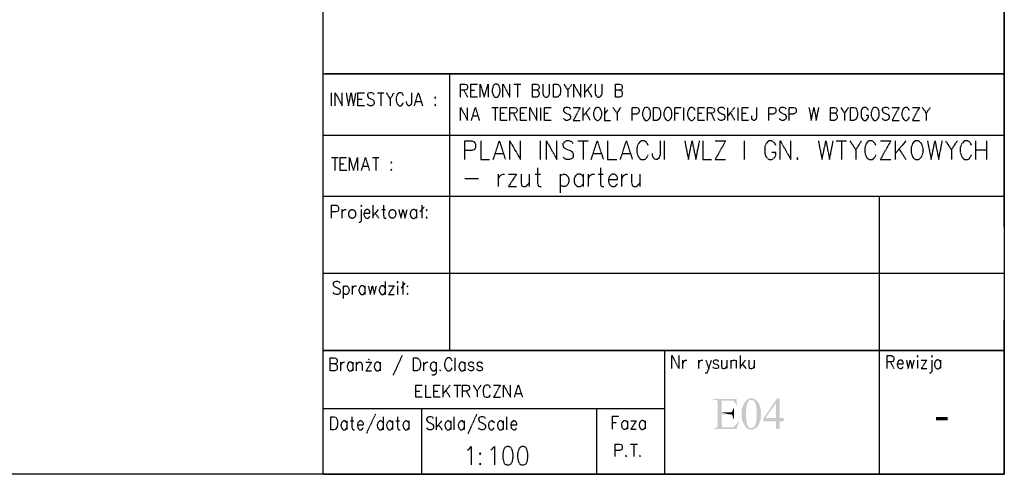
# Model space of a CAD drawing. Header units: millimetres. Extents: x -523 to 1404227, y -783705 to 1038705.
# Tile 306 of 508: x 505770 to 521776, y 209251 to 216646. Entities that reach past the tile are written whole.
import ezdxf

# ---------------------------------------------------------------- set-up
doc = ezdxf.new("R2010")
doc.units = ezdxf.units.MM
doc.linetypes.add('ACAD_ISO08W100', pattern=[36, 24, -3, 6, -3])
doc.layers.add('!!ELEKTRYKA', color=7, linetype='Continuous')

msp = doc.modelspace()

# ---------------------------------------------------------------- hatches: boundary and pattern name
at = {"layer": '!!ELEKTRYKA', "linetype": 'ACAD_ISO08W100'}
for points in [[(517423.54, 210474.86), (517046.76, 210474.86), (517046.76, 210462.16), (517084.86, 210462.16), (517097.56, 210457.92), (517317.7, 210449.46), (517330.4, 210449.46), (517347.34, 210449.46), (517360.04, 210449.46), (517368.5, 210445.22), (517376.97, 210440.99), (517385.44, 210432.52), (517398.14, 210424.06), (517402.37, 210415.59), (517406.61, 210402.89), (517410.84, 210390.19), (517415.07, 210369.02), (517427.77, 210369.02)], [(517664.85, 210487.56), (517664.85, 210487.56), (517652.15, 210487.56), (517635.21, 210483.32), (517622.51, 210479.09), (517609.81, 210470.62), (517597.11, 210462.16), (517664.85, 210462.16), (517673.31, 210462.16), (517686.01, 210457.92), (517698.71, 210449.46), (517707.18, 210445.22), (517715.65, 210436.76), (517719.88, 210424.06), (517728.35, 210407.12), (517732.58, 210394.42), (517736.81, 210385.96), (517736.81, 210373.26), (517741.05, 210360.56), (517745.28, 210347.85), (517745.28, 210330.92), (517749.51, 210318.22), (517749.51, 210301.29), (517749.51, 210284.35), (517749.51, 210271.65), (517749.51, 210254.72), (517749.51, 210250.49), (517749.51, 210233.55), (517749.51, 210216.62), (517749.51, 210199.68), (517749.51, 210182.75), (517749.51, 210165.82), (517745.28, 210153.12), (517745.28, 210140.42), (517745.28, 210123.48), (517741.05, 210110.78), (517741.05, 210098.08), (517736.81, 210089.61), (517732.58, 210076.91), (517732.58, 210068.45), (517724.11, 210051.51), (517719.88, 210038.81), (517711.41, 210026.11), (517702.95, 210017.65), (517698.71, 210017.65), (517686.01, 210009.18), (517673.31, 210004.95), (517660.61, 210000.71), (517719.88, 209996.48), (517732.58, 210004.95), (517741.05, 210009.18), (517749.51, 210017.65), (517757.98, 210026.11), (517766.45, 210038.81), (517774.92, 210051.51), (517783.38, 210064.21), (517791.85, 210076.91), (517796.08, 210093.85), (517796.08, 210093.85), (517800.32, 210106.55), (517804.55, 210119.25), (517808.78, 210131.95), (517813.02, 210144.65), (517817.25, 210157.35), (517817.25, 210174.28), (517817.25, 210186.98), (517821.48, 210203.92), (517821.48, 210220.85), (517821.48, 210237.79), (517821.48, 210242.02), (517821.48, 210258.95), (517821.48, 210271.65), (517817.25, 210288.59), (517817.25, 210305.52), (517813.02, 210318.22), (517808.78, 210335.15), (517808.78, 210347.85), (517804.55, 210360.56), (517796.08, 210373.26), (517791.85, 210385.96), (517787.62, 210398.66), (517779.15, 210407.12), (517774.92, 210419.82), (517766.45, 210428.29), (517762.21, 210436.76), (517749.51, 210449.46), (517736.81, 210457.92), (517728.35, 210466.39), (517715.65, 210474.86), (517702.95, 210479.09), (517690.25, 210483.32), (517677.55, 210487.56)], [(518126.29, 210487.56), (518083.96, 210487.56), (517859.58, 210161.58), (517859.58, 210115.02), (518067.02, 210115.02), (518067.02, 209988.01), (518126.29, 209988.01), (518126.29, 210115.02), (518189.79, 210115.02), (518189.79, 210170.05), (518126.29, 210170.05), (517893.45, 210170.05), (518067.02, 210411.36)], [(518126.29, 210487.56), (518067.02, 210411.36), (518067.02, 210170.05), (517893.45, 210170.05), (518126.29, 210170.05)], [(517097.56, 210457.92), (517106.03, 210449.46), (517106.03, 210449.46), (517110.26, 210440.99), (517114.5, 210428.29), (517114.5, 210411.36), (517114.5, 210390.19), (517114.5, 210072.68), (517114.5, 210068.45), (517114.5, 210051.51), (517114.5, 210034.58), (517110.26, 210026.11), (517106.03, 210017.65), (517093.33, 210009.18), (517224.57, 210013.41), (517207.63, 210017.65), (517199.17, 210017.65), (517194.93, 210017.65), (517186.47, 210030.35), (517186.47, 210034.58), (517186.47, 210047.28), (517182.23, 210068.45), (517182.23, 210229.32), (517292.3, 210229.32), (517182.23, 210258.95), (517182.23, 210449.46), (517317.7, 210449.46)], [(517381.21, 210326.69), (517368.5, 210326.69), (517368.5, 210318.22), (517364.27, 210301.29), (517360.04, 210288.59), (517355.8, 210280.12), (517347.34, 210271.65), (517347.34, 210267.42), (517338.87, 210263.19), (517326.17, 210258.95), (517309.24, 210258.95), (517292.3, 210258.95), (517182.23, 210258.95), (517292.3, 210229.32), (517296.54, 210229.32), (517313.47, 210229.32), (517326.17, 210229.32), (517338.87, 210225.09), (517338.87, 210225.09), (517351.57, 210216.62), (517360.04, 210203.92), (517360.04, 210203.92), (517360.04, 210191.22), (517364.27, 210178.52), (517368.5, 210157.35), (517381.21, 210157.35)], [(517597.11, 210462.16), (517588.64, 210457.92), (517580.18, 210449.46), (517567.48, 210436.76), (517559.01, 210428.29), (517550.54, 210415.59), (517546.31, 210402.89), (517537.84, 210390.19), (517529.38, 210373.26), (517529.38, 210373.26), (517525.14, 210360.56), (517520.91, 210347.85), (517516.68, 210335.15), (517512.44, 210322.45), (517512.44, 210305.52), (517508.21, 210292.82), (517508.21, 210275.89), (517508.21, 210263.19), (517503.97, 210246.25), (517503.97, 210229.32), (517503.97, 210229.32), (517503.97, 210212.38), (517508.21, 210195.45), (517508.21, 210182.75), (517508.21, 210165.82), (517512.44, 210153.12), (517516.68, 210140.42), (517516.68, 210123.48), (517520.91, 210110.78), (517529.38, 210098.08), (517533.61, 210085.38), (517537.84, 210072.68), (517546.31, 210059.98), (517550.54, 210051.51), (517559.01, 210038.81), (517571.71, 210026.11), (517580.18, 210013.41), (517588.64, 210004.95), (517601.34, 209996.48), (517614.04, 209992.25), (517622.51, 209983.78), (517635.21, 209983.78), (517647.91, 209979.55), (517660.61, 209979.55), (517669.08, 209979.55), (517681.78, 209979.55), (517694.48, 209983.78), (517707.18, 209992.25), (517719.88, 209996.48), (517660.61, 210000.71), (517656.38, 210000.71), (517647.91, 210004.95), (517635.21, 210009.18), (517626.74, 210017.65), (517614.04, 210026.11), (517609.81, 210038.81), (517601.34, 210055.75), (517597.11, 210059.98), (517592.88, 210072.68), (517592.88, 210085.38), (517588.64, 210098.08), (517584.41, 210110.78), (517584.41, 210123.48), (517580.18, 210140.42), (517580.18, 210153.12), (517575.94, 210170.05), (517575.94, 210186.98), (517575.94, 210203.92), (517575.94, 210220.85), (517575.94, 210229.32), (517575.94, 210246.25), (517575.94, 210258.95), (517575.94, 210271.65), (517580.18, 210288.59), (517580.18, 210301.29), (517580.18, 210318.22), (517584.41, 210330.92), (517584.41, 210347.85), (517584.41, 210347.85), (517588.64, 210364.79), (517592.88, 210381.72), (517597.11, 210394.42), (517601.34, 210411.36), (517605.58, 210419.82), (517614.04, 210432.52), (517622.51, 210440.99), (517626.74, 210449.46), (517639.44, 210457.92), (517652.15, 210462.16), (517664.85, 210462.16)], [(517465.87, 210110.78), (517448.94, 210110.78), (517444.71, 210102.32), (517436.24, 210085.38), (517427.77, 210072.68), (517419.31, 210059.98), (517410.84, 210051.51), (517402.37, 210043.05), (517393.91, 210034.58), (517381.21, 210026.11), (517368.5, 210021.88), (517364.27, 210021.88), (517355.8, 210017.65), (517343.1, 210017.65), (517326.17, 210013.41), (517309.24, 210013.41), (517224.57, 210013.41), (517093.33, 210009.18), (517089.1, 210009.18), (517076.4, 210004.95), (517063.7, 210000.71), (517046.76, 210000.71), (517046.76, 209988.01), (517423.54, 209988.01)]]:
    msp.add_hatch(color=7, dxfattribs=at).paths.add_polyline_path(points)

# ---------------------------------------------------------------- linework, layer by layer
at = {"layer": '!!ELEKTRYKA', "color": 7, "linetype": 'ACAD_ISO08W100', "lineweight": -3}
for points in [[(483475.23, 249850.2), (521775.24, 249850.2), (521775.24, 209251.39), (483475.23, 209251.39)], [(513499.14, 215597.32), (513482.21, 215588.86), (513465.27, 215567.69), (513461.04, 215546.52), (513452.57, 215516.89), (513452.57, 215466.09), (513461.04, 215436.45), (513465.27, 215419.52), (513482.21, 215398.35), (513499.14, 215385.65), (513533.01, 215385.65), (513545.71, 215398.35), (513562.64, 215419.52), (513571.11, 215436.45), (513579.57, 215466.09), (513579.57, 215516.89), (513571.11, 215546.52), (513562.64, 215567.69), (513545.71, 215588.86), (513533.01, 215597.32)], [(514447.43, 215385.65), (514447.43, 215597.32), (514506.7, 215597.32), (514527.87, 215588.86), (514544.8, 215567.69), (514553.27, 215546.52), (514561.73, 215516.89), (514561.73, 215466.09), (514553.27, 215436.45), (514544.8, 215419.52), (514527.87, 215398.35), (514506.7, 215385.65)], [(512525.45, 215389.88), (512516.98, 215377.18), (512525.45, 215368.72), (512533.91, 215377.18)], [(512525.45, 215267.11), (512516.98, 215258.65), (512525.45, 215245.95), (512533.91, 215258.65)], [(515150.18, 215220.55), (515133.25, 215212.08), (515116.31, 215190.91), (515107.85, 215169.74), (515099.38, 215140.11), (515099.38, 215089.31), (515107.85, 215059.68), (515116.31, 215042.74), (515133.25, 215021.57), (515150.18, 215008.87), (515179.82, 215008.87), (515196.75, 215021.57), (515213.68, 215042.74), (515222.15, 215059.68), (515230.62, 215089.31), (515230.62, 215140.11), (515222.15, 215169.74), (515213.68, 215190.91), (515196.75, 215212.08), (515179.82, 215220.55)], [(515946.07, 215220.55), (515929.13, 215212.08), (515912.2, 215190.91), (515903.73, 215169.74), (515895.27, 215140.11), (515895.27, 215089.31), (515903.73, 215059.68), (515912.2, 215042.74), (515929.13, 215021.57), (515946.07, 215008.87), (515975.7, 215008.87), (515992.64, 215021.57), (516009.57, 215042.74), (516018.04, 215059.68), (516026.5, 215089.31), (516026.5, 215140.11), (516018.04, 215169.74), (516009.57, 215190.91), (515992.64, 215212.08), (515975.7, 215220.55)], [(516073.07, 215008.87), (516073.07, 215220.55), (516132.34, 215220.55), (516153.51, 215212.08), (516170.44, 215190.91), (516178.91, 215169.74), (516187.37, 215140.11), (516187.37, 215089.31), (516178.91, 215059.68), (516170.44, 215042.74), (516153.51, 215021.57), (516132.34, 215008.87)], [(516293.21, 215220.55), (516276.28, 215212.08), (516259.34, 215190.91), (516250.88, 215169.74), (516242.41, 215140.11), (516242.41, 215089.31), (516250.88, 215059.68), (516259.34, 215042.74), (516276.28, 215021.57), (516293.21, 215008.87), (516322.84, 215008.87), (516339.78, 215021.57), (516356.71, 215042.74), (516365.18, 215059.68), (516373.65, 215089.31), (516373.65, 215140.11), (516365.18, 215169.74), (516356.71, 215190.91), (516339.78, 215212.08), (516322.84, 215220.55)], [(519277.79, 215008.87), (519277.79, 215220.55), (519332.82, 215220.55), (519358.22, 215212.08), (519370.92, 215190.91), (519379.39, 215169.74), (519387.86, 215140.11), (519387.86, 215089.31), (519379.39, 215059.68), (519370.92, 215042.74), (519358.22, 215021.57), (519332.82, 215008.87)], [(519663.03, 215220.55), (519646.1, 215212.08), (519629.16, 215190.91), (519620.7, 215169.74), (519612.23, 215140.11), (519612.23, 215089.31), (519620.7, 215059.68), (519629.16, 215042.74), (519646.1, 215021.57), (519663.03, 215008.87), (519692.66, 215008.87), (519709.6, 215021.57), (519726.53, 215042.74), (519735, 215059.68), (519743.47, 215089.31), (519743.47, 215140.11), (519735, 215169.74), (519726.53, 215190.91), (519709.6, 215212.08), (519692.66, 215220.55)], [(520331.91, 214674.43), (520306.51, 214657.5), (520285.35, 214632.1), (520272.65, 214602.46), (520259.95, 214560.13), (520259.95, 214488.16), (520272.65, 214445.83), (520285.35, 214416.19), (520306.51, 214386.56), (520331.91, 214373.86), (520378.48, 214373.86), (520403.88, 214386.56), (520429.28, 214416.19), (520441.98, 214445.83), (520454.68, 214488.16), (520454.68, 214560.13), (520441.98, 214602.46), (520429.28, 214632.1), (520403.88, 214657.5), (520378.48, 214674.43)], [(511810, 214331.52), (511801.53, 214323.06), (511810, 214314.59), (511818.46, 214323.06)], [(511810, 214212.99), (511801.53, 214204.52), (511810, 214191.82), (511818.46, 214204.52)], [(511314.68, 213620.31), (511323.15, 213607.6), (511331.62, 213620.31), (511323.15, 213628.77)], [(512385.74, 213556.8), (512377.28, 213548.34), (512385.74, 213539.87), (512394.21, 213548.34)], [(512385.74, 213438.27), (512377.28, 213425.57), (512385.74, 213417.1), (512394.21, 213425.57)], [(511907.37, 212379.91), (511911.6, 212367.21), (511920.07, 212379.91), (511911.6, 212388.37)], [(512072.47, 212316.41), (512068.24, 212307.94), (512072.47, 212299.47), (512080.94, 212307.94)], [(512072.47, 212197.87), (512068.24, 212189.4), (512072.47, 212176.7), (512080.94, 212189.4)], [(511445.92, 211114.11), (511450.15, 211118.34), (511445.92, 211126.81), (511441.69, 211118.34)], [(512169.84, 210932.07), (512169.84, 211143.74), (512229.11, 211143.74), (512250.27, 211135.27), (512267.21, 211114.11), (512275.67, 211092.94), (512284.14, 211063.31), (512284.14, 211012.51), (512275.67, 210982.87), (512267.21, 210965.94), (512250.27, 210944.77), (512229.11, 210932.07)], [(520357.31, 211169.14), (520365.78, 211160.68), (520374.25, 211169.14), (520365.78, 211181.84)], [(520594.39, 211169.14), (520598.62, 211160.68), (520607.09, 211169.14), (520598.62, 211181.84)], [(510827.84, 209975.31), (510827.84, 210186.98), (510882.87, 210186.98), (510908.27, 210178.52), (510920.97, 210157.35), (510929.44, 210136.18), (510937.91, 210106.55), (510937.91, 210055.75), (510929.44, 210026.11), (510920.97, 210009.18), (510908.27, 209988.01), (510882.87, 209975.31)], [(513693.88, 209704.37), (513655.78, 209687.44), (513634.61, 209645.1), (513621.91, 209573.14), (513621.91, 209530.8), (513634.61, 209458.83), (513655.78, 209416.5), (513693.88, 209403.8), (513719.28, 209403.8), (513753.15, 209416.5), (513778.55, 209458.83), (513791.25, 209530.8), (513791.25, 209573.14), (513778.55, 209645.1), (513753.15, 209687.44), (513719.28, 209704.37)], [(513935.18, 209704.37), (513901.32, 209687.44), (513875.92, 209645.1), (513863.22, 209573.14), (513863.22, 209530.8), (513875.92, 209458.83), (513901.32, 209416.5), (513935.18, 209403.8), (513960.58, 209403.8), (513998.69, 209416.5), (514019.85, 209458.83), (514032.55, 209530.8), (514032.55, 209573.14), (514019.85, 209645.1), (513998.69, 209687.44), (513960.58, 209704.37)], [(513257.83, 209602.77), (513245.13, 209590.07), (513257.83, 209573.14), (513266.3, 209590.07)], [(513257.83, 209433.43), (513245.13, 209416.5), (513257.83, 209403.8), (513266.3, 209416.5)]]:
    msp.add_lwpolyline(points, close=True, dxfattribs=at)
for points in [[(510705.07, 209251.39), (510705.07, 218018.85), (521775.52, 218018.85)], [(521775.52, 213268.93), (521775.52, 218018.85), (521775.52, 211766.06)], [(510705.07, 215766.66), (521775.52, 215766.66), (510734.7, 215766.66)], [(512762.52, 214767.57), (512762.52, 215766.66)], [(512936.09, 215385.65), (512936.09, 215597.32), (513008.06, 215597.32), (513033.46, 215588.86), (513041.93, 215580.39), (513050.39, 215559.22), (513050.39, 215538.05), (513041.93, 215516.89), (513033.46, 215508.42), (513008.06, 215499.95), (512936.09, 215499.95)], [(513211.27, 215385.65), (513105.43, 215385.65), (513105.43, 215597.32), (513211.27, 215597.32)], [(513257.83, 215385.65), (513257.83, 215597.32), (513321.33, 215385.65), (513384.84, 215597.32), (513384.84, 215385.65)], [(513626.14, 215385.65), (513626.14, 215597.32), (513740.45, 215385.65), (513740.45, 215597.32)], [(513803.95, 215597.32), (513918.25, 215597.32)], [(513863.22, 215597.32), (513863.22, 215385.65)], [(514176.49, 215499.95), (514197.66, 215487.25), (514206.12, 215478.79), (514214.59, 215457.62), (514214.59, 215427.98), (514206.12, 215406.82), (514197.66, 215398.35), (514176.49, 215385.65), (514104.52, 215385.65), (514104.52, 215597.32), (514176.49, 215597.32), (514197.66, 215588.86), (514206.12, 215580.39), (514214.59, 215559.22), (514214.59, 215538.05), (514206.12, 215516.89), (514197.66, 215508.42), (514176.49, 215499.95), (514104.52, 215499.95)], [(514273.86, 215597.32), (514273.86, 215449.15), (514278.09, 215419.52), (514295.03, 215398.35), (514320.43, 215385.65), (514337.36, 215385.65), (514358.53, 215398.35), (514375.46, 215419.52), (514383.93, 215449.15), (514383.93, 215597.32)], [(514616.77, 215597.32), (514680.27, 215499.95), (514748, 215597.32)], [(514777.64, 215385.65), (514777.64, 215597.32), (514891.94, 215385.65), (514891.94, 215597.32)], [(514955.44, 215385.65), (514955.44, 215597.32)], [(515069.75, 215597.32), (514955.44, 215457.62)], [(515124.78, 215597.32), (515124.78, 215449.15), (515133.25, 215419.52), (515150.18, 215398.35), (515171.35, 215385.65), (515188.28, 215385.65), (515213.68, 215398.35), (515230.62, 215419.52), (515239.08, 215449.15), (515239.08, 215597.32)], [(515526.96, 215499.95), (515552.36, 215487.25), (515560.83, 215478.79), (515565.06, 215457.62), (515565.06, 215427.98), (515560.83, 215406.82), (515552.36, 215398.35), (515526.96, 215385.65), (515454.99, 215385.65), (515454.99, 215597.32), (515526.96, 215597.32), (515552.36, 215588.86), (515560.83, 215580.39), (515565.06, 215559.22), (515565.06, 215538.05), (515560.83, 215516.89), (515552.36, 215508.42), (515526.96, 215499.95), (515454.99, 215499.95)], [(510836.3, 215245.95), (510836.3, 215457.62)], [(510899.81, 215245.95), (510899.81, 215457.62), (511014.11, 215245.95), (511014.11, 215457.62)], [(511077.61, 215457.62), (511115.71, 215245.95), (511158.05, 215457.62), (511196.15, 215245.95), (511238.48, 215457.62)], [(511373.95, 215245.95), (511268.12, 215245.95), (511268.12, 215457.62), (511373.95, 215457.62)], [(511534.82, 215427.98), (511517.89, 215449.15), (511496.72, 215457.62), (511462.85, 215457.62), (511437.45, 215449.15), (511424.75, 215427.98), (511424.75, 215406.82), (511433.22, 215389.88), (511437.45, 215377.18), (511454.39, 215368.72), (511505.19, 215347.55), (511517.89, 215339.08), (511526.36, 215326.38), (511534.82, 215309.45), (511534.82, 215275.58), (511517.89, 215258.65), (511496.72, 215245.95), (511462.85, 215245.95), (511437.45, 215258.65), (511424.75, 215275.58)], [(511585.62, 215457.62), (511695.69, 215457.62)], [(511640.66, 215457.62), (511640.66, 215245.95)], [(511729.56, 215457.62), (511793.06, 215356.02), (511856.56, 215457.62)], [(512008.97, 215406.82), (512000.5, 215427.98), (511987.8, 215449.15), (511970.87, 215457.62), (511937, 215457.62), (511920.07, 215449.15), (511907.37, 215427.98), (511898.9, 215406.82), (511890.43, 215377.18), (511890.43, 215326.38), (511898.9, 215296.75), (511907.37, 215275.58), (511920.07, 215258.65), (511937, 215245.95), (511970.87, 215245.95), (511987.8, 215258.65), (512000.5, 215275.58), (512008.97, 215296.75)], [(512140.2, 215457.62), (512140.2, 215296.75), (512131.74, 215267.11), (512123.27, 215258.65), (512106.34, 215245.95), (512089.4, 215245.95), (512076.7, 215258.65), (512068.24, 215267.11), (512059.77, 215296.75), (512059.77, 215317.92)], [(512186.77, 215245.95), (512250.27, 215457.62), (512318.01, 215245.95)], [(512991.13, 215499.95), (513050.39, 215385.65)], [(513105.43, 215499.95), (513168.93, 215499.95)], [(514680.27, 215499.95), (514680.27, 215385.65)], [(514997.78, 215508.42), (515069.75, 215385.65)], [(511268.12, 215356.02), (511335.85, 215356.02)], [(511793.06, 215356.02), (511793.06, 215245.95)], [(512212.17, 215317.92), (512292.61, 215317.92)], [(512936.09, 215008.87), (512936.09, 215220.55), (513050.39, 215008.87), (513050.39, 215220.55)], [(513113.9, 215008.87), (513177.4, 215220.55), (513240.9, 215008.87)], [(513444.1, 215220.55), (513554.17, 215220.55)], [(513499.14, 215220.55), (513499.14, 215008.87)], [(513693.88, 215008.87), (513588.04, 215008.87), (513588.04, 215220.55), (513693.88, 215220.55)], [(513588.04, 215123.18), (513651.54, 215123.18)], [(513740.45, 215008.87), (513740.45, 215220.55), (513812.41, 215220.55), (513837.81, 215212.08), (513846.28, 215203.61), (513854.75, 215182.45), (513854.75, 215161.28), (513846.28, 215140.11), (513837.81, 215131.64), (513812.41, 215123.18), (513740.45, 215123.18)], [(513795.48, 215123.18), (513854.75, 215008.87)], [(514015.62, 215008.87), (513909.78, 215008.87), (513909.78, 215220.55), (514015.62, 215220.55)], [(513909.78, 215123.18), (513973.28, 215123.18)], [(514062.19, 215008.87), (514062.19, 215220.55), (514176.49, 215008.87), (514176.49, 215220.55)], [(514239.99, 215008.87), (514239.99, 215220.55)], [(514409.33, 215008.87), (514303.49, 215008.87), (514303.49, 215220.55), (514409.33, 215220.55)], [(514303.49, 215123.18), (514366.99, 215123.18)], [(514722.6, 215190.91), (514705.67, 215212.08), (514680.27, 215220.55), (514650.64, 215220.55), (514625.23, 215212.08), (514608.3, 215190.91), (514608.3, 215169.74), (514616.77, 215152.81), (514625.23, 215140.11), (514642.17, 215131.64), (514688.74, 215110.48), (514705.67, 215102.01), (514714.14, 215089.31), (514722.6, 215072.38), (514722.6, 215042.74), (514705.67, 215021.57), (514680.27, 215008.87), (514650.64, 215008.87), (514625.23, 215021.57), (514608.3, 215042.74)], [(514769.17, 215220.55), (514883.47, 215220.55), (514769.17, 215008.87), (514883.47, 215008.87)], [(514930.04, 215008.87), (514930.04, 215220.55)], [(515044.35, 215220.55), (514930.04, 215080.84)], [(514972.38, 215131.64), (515044.35, 215008.87)], [(515277.18, 215220.55), (515277.18, 215008.87), (515374.55, 215008.87)], [(515277.18, 215110.48), (515332.22, 215182.45)], [(515412.65, 215220.55), (515480.39, 215123.18), (515543.89, 215220.55)], [(515480.39, 215123.18), (515480.39, 215008.87)], [(515725.93, 215008.87), (515725.93, 215220.55), (515802.13, 215220.55), (515823.3, 215212.08), (515831.77, 215203.61), (515840.23, 215182.45), (515840.23, 215152.81), (515831.77, 215131.64), (515823.3, 215123.18), (515802.13, 215110.48), (515725.93, 215110.48)], [(516420.21, 215008.87), (516420.21, 215220.55), (516526.05, 215220.55)], [(516420.21, 215123.18), (516483.72, 215123.18)], [(516564.15, 215008.87), (516564.15, 215220.55)], [(516750.42, 215169.74), (516741.96, 215190.91), (516725.02, 215212.08), (516708.09, 215220.55), (516678.45, 215220.55), (516661.52, 215212.08), (516644.59, 215190.91), (516636.12, 215169.74), (516627.65, 215140.11), (516627.65, 215089.31), (516636.12, 215059.68), (516644.59, 215042.74), (516661.52, 215021.57), (516678.45, 215008.87), (516708.09, 215008.87), (516725.02, 215021.57), (516741.96, 215042.74), (516750.42, 215059.68)], [(516902.83, 215008.87), (516796.99, 215008.87), (516796.99, 215220.55), (516902.83, 215220.55)], [(516796.99, 215123.18), (516860.49, 215123.18)], [(516949.39, 215008.87), (516949.39, 215220.55), (517021.36, 215220.55), (517046.76, 215212.08), (517055.23, 215203.61), (517063.7, 215182.45), (517063.7, 215161.28), (517055.23, 215140.11), (517046.76, 215131.64), (517021.36, 215123.18), (516949.39, 215123.18)], [(517008.66, 215123.18), (517063.7, 215008.87)], [(517233.03, 215190.91), (517216.1, 215212.08), (517190.7, 215220.55), (517161.07, 215220.55), (517135.67, 215212.08), (517118.73, 215190.91), (517118.73, 215169.74), (517127.2, 215152.81), (517135.67, 215140.11), (517152.6, 215131.64), (517199.17, 215110.48), (517216.1, 215102.01), (517224.57, 215089.31), (517233.03, 215072.38), (517233.03, 215042.74), (517216.1, 215021.57), (517190.7, 215008.87), (517161.07, 215008.87), (517135.67, 215021.57), (517118.73, 215042.74)], [(517279.6, 215008.87), (517279.6, 215220.55)], [(517393.91, 215220.55), (517279.6, 215080.84)], [(517321.94, 215131.64), (517393.91, 215008.87)], [(517448.94, 215008.87), (517448.94, 215220.55)], [(517618.28, 215008.87), (517512.44, 215008.87), (517512.44, 215220.55), (517618.28, 215220.55)], [(517512.44, 215123.18), (517580.18, 215123.18)], [(517749.51, 215220.55), (517749.51, 215059.68), (517741.05, 215030.04), (517732.58, 215021.57), (517715.65, 215008.87), (517698.71, 215008.87), (517681.78, 215021.57), (517673.31, 215030.04), (517669.08, 215059.68), (517669.08, 215080.84)], [(517948.49, 215008.87), (517948.49, 215220.55), (518020.45, 215220.55), (518045.86, 215212.08), (518054.32, 215203.61), (518062.79, 215182.45), (518062.79, 215152.81), (518054.32, 215131.64), (518045.86, 215123.18), (518020.45, 215110.48), (517948.49, 215110.48)], [(518232.13, 215190.91), (518215.19, 215212.08), (518189.79, 215220.55), (518155.92, 215220.55), (518134.76, 215212.08), (518117.82, 215190.91), (518117.82, 215169.74), (518126.29, 215152.81), (518134.76, 215140.11), (518151.69, 215131.64), (518198.26, 215110.48), (518215.19, 215102.01), (518223.66, 215089.31), (518232.13, 215072.38), (518232.13, 215042.74), (518215.19, 215021.57), (518189.79, 215008.87), (518155.92, 215008.87), (518134.76, 215021.57), (518117.82, 215042.74)], [(518278.69, 215008.87), (518278.69, 215220.55), (518350.66, 215220.55), (518376.06, 215212.08), (518384.53, 215203.61), (518393, 215182.45), (518393, 215152.81), (518384.53, 215131.64), (518376.06, 215123.18), (518350.66, 215110.48), (518278.69, 215110.48)], [(518600.44, 215220.55), (518638.54, 215008.87), (518680.87, 215220.55), (518718.97, 215008.87), (518761.31, 215220.55)], [(519019.55, 215123.18), (519044.95, 215110.48), (519049.18, 215102.01), (519057.65, 215080.84), (519057.65, 215051.21), (519049.18, 215030.04), (519044.95, 215021.57), (519019.55, 215008.87), (518947.58, 215008.87), (518947.58, 215220.55), (519019.55, 215220.55), (519044.95, 215212.08), (519049.18, 215203.61), (519057.65, 215182.45), (519057.65, 215161.28), (519049.18, 215140.11), (519044.95, 215131.64), (519019.55, 215123.18), (518947.58, 215123.18)], [(519116.92, 215220.55), (519180.42, 215123.18), (519243.92, 215220.55)], [(519180.42, 215123.18), (519180.42, 215008.87)], [(519565.66, 215169.74), (519557.19, 215190.91), (519540.26, 215212.08), (519527.56, 215220.55), (519493.69, 215220.55), (519476.76, 215212.08), (519459.82, 215190.91), (519451.36, 215169.74), (519447.12, 215140.11), (519447.12, 215089.31), (519451.36, 215059.68), (519459.82, 215042.74), (519476.76, 215021.57), (519493.69, 215008.87), (519527.56, 215008.87), (519540.26, 215021.57), (519557.19, 215042.74), (519565.66, 215059.68), (519565.66, 215089.31), (519527.56, 215089.31)], [(519904.34, 215190.91), (519887.4, 215212.08), (519862, 215220.55), (519832.37, 215220.55), (519806.97, 215212.08), (519790.03, 215190.91), (519790.03, 215169.74), (519798.5, 215152.81), (519806.97, 215140.11), (519823.9, 215131.64), (519870.47, 215110.48), (519887.4, 215102.01), (519895.87, 215089.31), (519904.34, 215072.38), (519904.34, 215042.74), (519887.4, 215021.57), (519862, 215008.87), (519832.37, 215008.87), (519806.97, 215021.57), (519790.03, 215042.74)], [(519950.9, 215220.55), (520065.21, 215220.55), (519950.9, 215008.87), (520065.21, 215008.87)], [(520234.54, 215169.74), (520226.08, 215190.91), (520209.14, 215212.08), (520192.21, 215220.55), (520162.58, 215220.55), (520145.64, 215212.08), (520128.71, 215190.91), (520120.24, 215169.74), (520111.77, 215140.11), (520111.77, 215089.31), (520120.24, 215059.68), (520128.71, 215042.74), (520145.64, 215021.57), (520162.58, 215008.87), (520192.21, 215008.87), (520209.14, 215021.57), (520226.08, 215042.74), (520234.54, 215059.68)], [(520281.11, 215220.55), (520395.42, 215220.55), (520281.11, 215008.87), (520395.42, 215008.87)], [(520441.98, 215220.55), (520505.48, 215123.18), (520573.22, 215220.55)], [(520505.48, 215123.18), (520505.48, 215008.87)], [(513139.3, 215080.84), (513219.73, 215080.84)], [(512762.52, 211266.51), (512762.52, 213768.48), (512762.52, 214801.44)], [(510705.07, 214767.57), (521775.52, 214767.57)], [(513008.06, 214373.86), (513008.06, 214674.43), (513118.13, 214674.43), (513156.23, 214657.5), (513168.93, 214644.8), (513181.63, 214615.16), (513181.63, 214572.83), (513168.93, 214543.2), (513156.23, 214530.5), (513118.13, 214517.79), (513008.06, 214517.79)], [(513266.3, 214674.43), (513266.3, 214373.86), (513410.24, 214373.86)], [(513469.51, 214373.86), (513566.87, 214674.43), (513664.24, 214373.86)], [(513736.21, 214373.86), (513736.21, 214674.43), (513909.78, 214373.86), (513909.78, 214674.43)], [(514235.76, 214373.86), (514235.76, 214674.43)], [(514333.13, 214373.86), (514333.13, 214674.43), (514502.46, 214373.86), (514502.46, 214674.43)], [(514769.17, 214632.1), (514748, 214657.5), (514709.9, 214674.43), (514659.1, 214674.43), (514625.23, 214657.5), (514599.83, 214632.1), (514599.83, 214602.46), (514612.53, 214572.83), (514625.23, 214560.13), (514650.64, 214543.2), (514722.6, 214517.79), (514748, 214500.86), (514756.47, 214488.16), (514769.17, 214458.53), (514769.17, 214416.19), (514748, 214386.56), (514709.9, 214373.86), (514659.1, 214373.86), (514625.23, 214386.56), (514599.83, 214416.19)], [(514845.37, 214674.43), (515014.71, 214674.43)], [(514930.04, 214674.43), (514930.04, 214373.86)], [(515061.28, 214373.86), (515158.65, 214674.43), (515256.02, 214373.86)], [(515327.99, 214674.43), (515327.99, 214373.86), (515476.16, 214373.86)], [(515535.42, 214373.86), (515632.79, 214674.43), (515730.16, 214373.86)], [(515984.17, 214602.46), (515971.47, 214632.1), (515950.3, 214657.5), (515924.9, 214674.43), (515874.1, 214674.43), (515852.93, 214657.5), (515827.53, 214632.1), (515814.83, 214602.46), (515802.13, 214560.13), (515802.13, 214488.16), (515814.83, 214445.83), (515827.53, 214416.19), (515852.93, 214386.56), (515874.1, 214373.86), (515924.9, 214373.86), (515950.3, 214386.56), (515971.47, 214416.19), (515984.17, 214445.83)], [(516178.91, 214674.43), (516178.91, 214445.83), (516166.21, 214403.49), (516153.51, 214386.56), (516132.34, 214373.86), (516106.94, 214373.86), (516081.54, 214386.56), (516068.84, 214403.49), (516056.14, 214445.83), (516056.14, 214471.23)], [(516250.88, 214373.86), (516250.88, 214674.43)], [(516581.08, 214674.43), (516640.35, 214373.86), (516699.62, 214674.43), (516763.12, 214373.86), (516822.39, 214674.43)], [(516873.19, 214674.43), (516873.19, 214373.86), (517017.13, 214373.86)], [(517076.4, 214674.43), (517245.73, 214674.43), (517076.4, 214373.86), (517245.73, 214373.86)], [(517550.54, 214373.86), (517550.54, 214674.43)], [(518062.79, 214602.46), (518050.09, 214632.1), (518024.69, 214657.5), (517999.29, 214674.43), (517952.72, 214674.43), (517927.32, 214657.5), (517901.92, 214632.1), (517889.22, 214602.46), (517880.75, 214560.13), (517880.75, 214488.16), (517889.22, 214445.83), (517901.92, 214416.19), (517927.32, 214386.56), (517952.72, 214373.86), (517999.29, 214373.86), (518024.69, 214386.56), (518050.09, 214416.19), (518062.79, 214445.83), (518062.79, 214488.16), (517999.29, 214488.16)], [(518134.76, 214373.86), (518134.76, 214674.43), (518304.1, 214373.86), (518304.1, 214674.43)], [(518752.84, 214674.43), (518812.11, 214373.86), (518875.61, 214674.43), (518934.88, 214373.86), (518994.15, 214674.43)], [(519044.95, 214674.43), (519214.29, 214674.43)], [(519129.62, 214674.43), (519129.62, 214373.86)], [(519265.09, 214674.43), (519362.46, 214530.5), (519455.59, 214674.43)], [(519688.43, 214602.46), (519675.73, 214632.1), (519650.33, 214657.5), (519629.16, 214674.43), (519578.36, 214674.43), (519552.96, 214657.5), (519531.79, 214632.1), (519519.09, 214602.46), (519506.39, 214560.13), (519506.39, 214488.16), (519519.09, 214445.83), (519531.79, 214416.19), (519552.96, 214386.56), (519578.36, 214373.86), (519629.16, 214373.86), (519650.33, 214386.56), (519675.73, 214416.19), (519688.43, 214445.83)], [(519760.4, 214674.43), (519929.74, 214674.43), (519760.4, 214373.86), (519929.74, 214373.86)], [(520005.94, 214373.86), (520005.94, 214674.43)], [(520175.28, 214674.43), (520005.94, 214471.23)], [(520526.65, 214674.43), (520585.92, 214373.86), (520649.42, 214674.43), (520708.69, 214373.86), (520767.96, 214674.43)], [(520818.76, 214674.43), (520916.13, 214530.5), (521013.5, 214674.43)], [(521242.1, 214602.46), (521229.4, 214632.1), (521208.24, 214657.5), (521182.84, 214674.43), (521132.03, 214674.43), (521110.87, 214657.5), (521085.47, 214632.1), (521072.77, 214602.46), (521060.07, 214560.13), (521060.07, 214488.16), (521072.77, 214445.83), (521085.47, 214416.19), (521110.87, 214386.56), (521132.03, 214373.86), (521182.84, 214373.86), (521208.24, 214386.56), (521229.4, 214416.19), (521242.1, 214445.83)], [(521314.07, 214373.86), (521314.07, 214674.43)], [(521483.41, 214674.43), (521483.41, 214373.86)], [(513507.61, 214471.23), (513630.38, 214471.23)], [(515099.38, 214471.23), (515217.92, 214471.23)], [(515573.53, 214471.23), (515692.06, 214471.23)], [(519362.46, 214530.5), (519362.46, 214373.86)], [(520065.21, 214543.2), (520175.28, 214373.86)], [(520916.13, 214530.5), (520916.13, 214373.86)], [(521314.07, 214530.5), (521483.41, 214530.5)], [(510836.3, 214403.49), (510946.37, 214403.49)], [(510891.34, 214403.49), (510891.34, 214191.82)], [(511086.08, 214191.82), (510980.24, 214191.82), (510980.24, 214403.49), (511086.08, 214403.49)], [(511132.65, 214191.82), (511132.65, 214403.49), (511196.15, 214191.82), (511263.88, 214403.49), (511263.88, 214191.82)], [(511327.38, 214191.82), (511390.89, 214403.49), (511454.39, 214191.82)], [(511505.19, 214403.49), (511615.26, 214403.49)], [(511560.22, 214403.49), (511560.22, 214191.82)], [(518414.16, 214403.49), (518401.46, 214386.56), (518414.16, 214373.86), (518426.87, 214386.56)], [(510980.24, 214301.89), (511043.74, 214301.89)], [(511352.78, 214263.79), (511433.22, 214263.79)], [(514189.19, 214234.15), (514189.19, 213988.61), (514197.66, 213946.28), (514223.06, 213933.58), (514248.46, 213933.58)], [(515209.45, 214234.15), (515209.45, 213988.61), (515217.92, 213946.28), (515243.32, 213933.58), (515268.72, 213933.58)], [(513008.06, 214060.58), (513228.2, 214060.58)], [(513554.17, 213933.58), (513554.17, 214132.55)], [(513554.17, 214047.88), (513566.87, 214090.22), (513592.27, 214119.85), (513617.68, 214132.55), (513651.54, 214132.55)], [(513715.04, 214132.55), (513846.28, 214132.55), (513715.04, 213933.58), (513846.28, 213933.58)], [(513922.48, 214132.55), (513922.48, 213988.61), (513930.95, 213946.28), (513956.35, 213933.58), (513994.45, 213933.58), (514015.62, 213946.28), (514053.72, 213988.61)], [(514053.72, 214132.55), (514053.72, 213933.58)], [(514151.09, 214132.55), (514235.76, 214132.55)], [(514553.27, 214132.55), (514553.27, 213831.98)], [(514553.27, 214090.22), (514574.43, 214119.85), (514599.83, 214132.55), (514637.93, 214132.55), (514659.1, 214119.85), (514684.5, 214090.22), (514697.2, 214047.88), (514697.2, 214018.25), (514684.5, 213975.91), (514659.1, 213946.28), (514637.93, 213933.58), (514599.83, 213933.58), (514574.43, 213946.28), (514553.27, 213975.91)], [(514930.04, 214132.55), (514930.04, 213933.58)], [(515014.71, 213933.58), (515014.71, 214132.55)], [(515014.71, 214047.88), (515027.41, 214090.22), (515048.58, 214119.85), (515073.98, 214132.55), (515112.08, 214132.55)], [(515171.35, 214132.55), (515256.02, 214132.55)], [(515340.69, 214047.88), (515488.86, 214047.88), (515488.86, 214077.52), (515476.16, 214102.92), (515463.46, 214119.85), (515438.06, 214132.55), (515399.95, 214132.55), (515378.79, 214119.85), (515353.39, 214090.22), (515340.69, 214047.88), (515340.69, 214018.25), (515353.39, 213975.91), (515378.79, 213946.28), (515399.95, 213933.58), (515438.06, 213933.58), (515463.46, 213946.28), (515488.86, 213975.91)], [(515560.83, 213933.58), (515560.83, 214132.55)], [(515560.83, 214047.88), (515573.53, 214090.22), (515594.69, 214119.85), (515620.09, 214132.55), (515658.19, 214132.55)], [(515717.46, 214132.55), (515717.46, 213988.61), (515730.16, 213946.28), (515755.56, 213933.58), (515789.43, 213933.58), (515814.83, 213946.28), (515852.93, 213988.61)], [(515852.93, 214132.55), (515852.93, 213933.58)], [(521775.52, 213768.48), (510705.07, 213768.48)], [(519747.7, 209251.39), (519747.7, 213768.48)], [(510836.3, 213417.1), (510836.3, 213628.77), (510912.51, 213628.77), (510937.91, 213620.31), (510946.37, 213607.6), (510954.84, 213590.67), (510954.84, 213556.8), (510946.37, 213539.87), (510937.91, 213527.17), (510912.51, 213518.7), (510836.3, 213518.7)], [(511009.88, 213417.1), (511009.88, 213556.8)], [(511009.88, 213497.54), (511018.34, 213527.17), (511035.28, 213548.34), (511052.21, 213556.8), (511077.61, 213556.8)], [(511323.15, 213556.8), (511323.15, 213387.47), (511314.68, 213357.83), (511297.75, 213345.13), (511280.82, 213345.13)], [(511365.48, 213497.54), (511462.85, 213497.54), (511462.85, 213518.7), (511454.39, 213539.87), (511445.92, 213548.34), (511428.99, 213556.8), (511407.82, 213556.8), (511390.89, 213548.34), (511373.95, 213527.17), (511365.48, 213497.54), (511365.48, 213476.37), (511373.95, 213446.73), (511390.89, 213425.57), (511407.82, 213417.1), (511428.99, 213417.1), (511445.92, 213425.57), (511462.85, 213446.73)], [(511513.66, 213417.1), (511513.66, 213628.77)], [(511598.32, 213556.8), (511513.66, 213459.43)], [(511657.59, 213556.8), (511716.86, 213556.8)], [(511682.99, 213628.77), (511682.99, 213459.43), (511691.46, 213425.57), (511708.39, 213417.1), (511725.33, 213417.1)], [(511932.77, 213556.8), (511966.63, 213417.1), (512000.5, 213556.8), (512034.37, 213417.1), (512068.24, 213556.8)], [(512220.64, 213556.8), (512220.64, 213417.1)], [(512275.67, 213518.7), (512343.41, 213599.14)], [(512309.54, 213628.77), (512309.54, 213417.1)], [(511547.52, 213497.54), (511606.79, 213417.1)], [(521775.52, 212519.61), (510705.07, 212519.61)], [(510980.24, 212358.74), (510963.31, 212379.91), (510937.91, 212388.37), (510908.27, 212388.37), (510882.87, 212379.91), (510865.94, 212358.74), (510865.94, 212337.57), (510874.41, 212316.41), (510882.87, 212307.94), (510899.81, 212299.47), (510946.37, 212278.3), (510963.31, 212269.84), (510971.77, 212257.14), (510980.24, 212235.97), (510980.24, 212206.34), (510963.31, 212189.4), (510937.91, 212176.7), (510908.27, 212176.7), (510882.87, 212189.4), (510865.94, 212206.34)], [(511712.63, 212388.37), (511712.63, 212176.7)], [(512000.5, 212388.37), (512000.5, 212176.7)], [(511026.81, 212316.41), (511026.81, 212108.97)], [(511026.81, 212286.77), (511043.74, 212307.94), (511060.68, 212316.41), (511086.08, 212316.41), (511098.78, 212307.94), (511115.71, 212286.77), (511124.18, 212257.14), (511124.18, 212235.97), (511115.71, 212206.34), (511098.78, 212189.4), (511086.08, 212176.7), (511060.68, 212176.7), (511043.74, 212189.4), (511026.81, 212206.34)], [(511179.21, 212176.7), (511179.21, 212316.41)], [(511179.21, 212257.14), (511187.68, 212286.77), (511204.61, 212307.94), (511221.55, 212316.41), (511246.95, 212316.41)], [(511382.42, 212286.77), (511365.48, 212307.94), (511348.55, 212316.41), (511327.38, 212316.41), (511310.45, 212307.94), (511293.52, 212286.77), (511285.05, 212257.14), (511285.05, 212235.97), (511293.52, 212206.34), (511310.45, 212189.4), (511327.38, 212176.7), (511348.55, 212176.7), (511365.48, 212189.4), (511382.42, 212206.34)], [(511382.42, 212316.41), (511382.42, 212176.7)], [(511437.45, 212316.41), (511471.32, 212176.7), (511505.19, 212316.41), (511534.82, 212176.7), (511568.69, 212316.41)], [(511712.63, 212286.77), (511695.69, 212307.94), (511678.76, 212316.41), (511657.59, 212316.41), (511640.66, 212307.94), (511623.72, 212286.77), (511615.26, 212257.14), (511615.26, 212235.97), (511623.72, 212206.34), (511640.66, 212189.4), (511657.59, 212176.7), (511678.76, 212176.7), (511695.69, 212189.4), (511712.63, 212206.34)], [(511767.66, 212316.41), (511856.56, 212316.41), (511767.66, 212176.7), (511856.56, 212176.7)], [(511911.6, 212316.41), (511911.6, 212176.7)], [(511970.87, 212278.3), (512034.37, 212358.74)], [(521775.52, 211766.06), (521775.52, 209251.39), (521775.52, 211766.06)], [(521775.52, 211266.51), (510734.7, 211266.51), (521775.52, 211266.51), (510734.7, 211266.51), (521775.52, 211266.51), (510705.07, 211266.51), (521775.52, 211266.51), (510705.07, 211266.51)], [(510891.34, 211046.37), (510916.74, 211033.67), (510925.21, 211025.21), (510933.67, 211004.04), (510933.67, 210974.4), (510925.21, 210953.24), (510916.74, 210944.77), (510891.34, 210932.07), (510819.37, 210932.07), (510819.37, 211143.74), (510891.34, 211143.74), (510916.74, 211135.27), (510925.21, 211126.81), (510933.67, 211105.64), (510933.67, 211084.47), (510925.21, 211063.31), (510916.74, 211054.84), (510891.34, 211046.37), (510819.37, 211046.37)], [(511987.8, 211186.08), (511839.63, 210864.33)], [(512800.62, 211092.94), (512792.15, 211114.11), (512775.22, 211135.27), (512758.29, 211143.74), (512724.42, 211143.74), (512711.72, 211135.27), (512694.79, 211114.11), (512686.32, 211092.94), (512677.85, 211063.31), (512677.85, 211012.51), (512686.32, 210982.87), (512694.79, 210965.94), (512711.72, 210944.77), (512724.42, 210932.07), (512758.29, 210932.07), (512775.22, 210944.77), (512792.15, 210965.94), (512800.62, 210982.87)], [(512847.19, 210932.07), (512847.19, 211143.74)], [(521775.52, 209251.39), (516255.11, 209251.39), (516255.11, 211266.51)], [(516373.65, 210970.17), (516373.65, 211181.84), (516487.95, 210970.17), (516487.95, 211181.84)], [(516551.45, 210970.17), (516551.45, 211109.87)], [(516551.45, 211050.61), (516559.92, 211080.24), (516576.85, 211101.41), (516593.78, 211109.87), (516614.95, 211109.87)], [(516809.69, 210970.17), (516809.69, 211109.87)], [(516809.69, 211050.61), (516818.16, 211080.24), (516835.09, 211101.41), (516852.02, 211109.87), (516873.19, 211109.87)], [(516923.99, 211109.87), (516970.56, 210970.17), (517017.13, 211109.87)], [(517131.43, 211080.24), (517122.97, 211101.41), (517097.56, 211109.87), (517076.4, 211109.87), (517051, 211101.41), (517042.53, 211080.24), (517051, 211059.07), (517067.93, 211050.61), (517106.03, 211037.91), (517122.97, 211029.44), (517131.43, 211008.27), (517131.43, 210999.8), (517122.97, 210978.64), (517097.56, 210970.17), (517076.4, 210970.17), (517051, 210978.64), (517042.53, 210999.8)], [(517178, 211109.87), (517178, 211008.27), (517186.47, 210978.64), (517203.4, 210970.17), (517228.8, 210970.17), (517245.73, 210978.64), (517266.9, 211008.27)], [(517266.9, 211109.87), (517266.9, 210970.17)], [(517334.64, 210970.17), (517334.64, 211109.87)], [(517334.64, 211071.77), (517355.8, 211101.41), (517372.74, 211109.87), (517398.14, 211109.87), (517415.07, 211101.41), (517419.31, 211071.77), (517419.31, 210970.17)], [(517487.04, 210970.17), (517487.04, 211181.84)], [(517567.48, 211109.87), (517487.04, 211008.27)], [(517622.51, 211109.87), (517622.51, 211008.27), (517630.98, 210978.64), (517647.91, 210970.17), (517669.08, 210970.17), (517686.01, 210978.64), (517711.41, 211008.27)], [(517711.41, 211109.87), (517711.41, 210970.17)], [(519870.47, 210970.17), (519870.47, 211181.84), (519942.44, 211181.84), (519963.6, 211169.14), (519972.07, 211160.68), (519980.54, 211139.51), (519980.54, 211118.34), (519972.07, 211101.41), (519963.6, 211088.71), (519942.44, 211080.24), (519870.47, 211080.24)], [(520035.57, 211050.61), (520132.94, 211050.61), (520132.94, 211071.77), (520124.48, 211088.71), (520116.01, 211101.41), (520103.31, 211109.87), (520077.91, 211109.87), (520060.97, 211101.41), (520044.04, 211080.24), (520035.57, 211050.61), (520035.57, 211029.44), (520044.04, 210999.8), (520060.97, 210978.64), (520077.91, 210970.17), (520103.31, 210970.17), (520116.01, 210978.64), (520132.94, 210999.8)], [(520183.74, 211109.87), (520213.38, 210970.17), (520247.24, 211109.87), (520276.88, 210970.17), (520310.75, 211109.87)], [(520365.78, 211109.87), (520365.78, 210970.17)], [(520425.05, 211109.87), (520513.95, 211109.87), (520425.05, 210970.17), (520513.95, 210970.17)], [(520598.62, 211109.87), (520598.62, 210940.54), (520594.39, 210910.9), (520577.45, 210898.2), (520560.52, 210898.2)], [(520738.32, 211109.87), (520738.32, 210970.17)], [(510988.71, 210932.07), (510988.71, 211076.01)], [(510988.71, 211012.51), (510997.18, 211046.37), (511014.11, 211063.31), (511026.81, 211076.01), (511052.21, 211076.01)], [(511187.68, 211046.37), (511174.98, 211063.31), (511158.05, 211076.01), (511132.65, 211076.01), (511115.71, 211063.31), (511103.01, 211046.37), (511094.54, 211012.51), (511094.54, 210995.57), (511103.01, 210965.94), (511115.71, 210944.77), (511132.65, 210932.07), (511158.05, 210932.07), (511174.98, 210944.77), (511187.68, 210965.94)], [(511187.68, 211076.01), (511187.68, 210932.07)], [(511246.95, 210932.07), (511246.95, 211076.01)], [(511246.95, 211033.67), (511268.12, 211063.31), (511285.05, 211076.01), (511310.45, 211076.01), (511327.38, 211063.31), (511335.85, 211033.67), (511335.85, 210932.07)], [(511399.35, 211076.01), (511488.25, 211076.01), (511399.35, 210932.07), (511488.25, 210932.07)], [(511632.19, 211046.37), (511615.26, 211063.31), (511598.32, 211076.01), (511577.16, 211076.01), (511560.22, 211063.31), (511543.29, 211046.37), (511534.82, 211012.51), (511534.82, 210995.57), (511543.29, 210965.94), (511560.22, 210944.77), (511577.16, 210932.07), (511598.32, 210932.07), (511615.26, 210944.77), (511632.19, 210965.94)], [(511632.19, 211076.01), (511632.19, 210932.07)], [(512339.18, 210932.07), (512339.18, 211076.01)], [(512339.18, 211012.51), (512347.64, 211046.37), (512364.58, 211063.31), (512381.51, 211076.01), (512402.68, 211076.01)], [(512542.38, 211046.37), (512525.45, 211063.31), (512508.51, 211076.01), (512483.11, 211076.01), (512470.41, 211063.31), (512453.48, 211046.37), (512445.01, 211012.51), (512445.01, 210995.57), (512453.48, 210965.94), (512470.41, 210944.77), (512483.11, 210932.07), (512508.51, 210932.07), (512525.45, 210944.77), (512542.38, 210965.94)], [(512542.38, 211076.01), (512542.38, 210915.14), (512533.91, 210885.5), (512525.45, 210872.8), (512508.51, 210864.33), (512483.11, 210864.33), (512470.41, 210872.8)], [(512605.88, 210953.24), (512597.42, 210944.77), (512605.88, 210932.07), (512614.35, 210944.77)], [(513008.06, 211046.37), (512991.13, 211063.31), (512974.19, 211076.01), (512953.03, 211076.01), (512936.09, 211063.31), (512919.16, 211046.37), (512910.69, 211012.51), (512910.69, 210995.57), (512919.16, 210965.94), (512936.09, 210944.77), (512953.03, 210932.07), (512974.19, 210932.07), (512991.13, 210944.77), (513008.06, 210965.94)], [(513008.06, 211076.01), (513008.06, 210932.07)], [(513152, 211046.37), (513143.53, 211063.31), (513122.36, 211076.01), (513096.96, 211076.01), (513071.56, 211063.31), (513063.09, 211046.37), (513071.56, 211025.21), (513088.5, 211012.51), (513130.83, 211004.04), (513143.53, 210995.57), (513152, 210974.4), (513152, 210965.94), (513143.53, 210944.77), (513122.36, 210932.07), (513096.96, 210932.07), (513071.56, 210944.77), (513063.09, 210965.94)], [(513291.7, 211046.37), (513283.23, 211063.31), (513257.83, 211076.01), (513232.43, 211076.01), (513211.27, 211063.31), (513202.8, 211046.37), (513211.27, 211025.21), (513223.97, 211012.51), (513266.3, 211004.04), (513283.23, 210995.57), (513291.7, 210974.4), (513291.7, 210965.94), (513283.23, 210944.77), (513257.83, 210932.07), (513232.43, 210932.07), (513211.27, 210944.77), (513202.8, 210965.94)], [(516970.56, 210970.17), (516945.16, 210910.9), (516936.69, 210898.2), (516915.53, 210898.2)], [(517516.68, 211050.61), (517575.94, 210970.17)], [(519925.5, 211080.24), (519980.54, 210970.17)], [(512313.78, 210504.49), (512207.94, 210504.49), (512207.94, 210703.46), (512313.78, 210703.46)], [(512364.58, 210703.46), (512364.58, 210504.49), (512461.95, 210504.49)], [(512605.88, 210504.49), (512500.05, 210504.49), (512500.05, 210703.46), (512605.88, 210703.46)], [(512656.68, 210504.49), (512656.68, 210703.46)], [(512766.75, 210703.46), (512656.68, 210567.99)], [(512826.02, 210703.46), (512940.32, 210703.46)], [(512881.06, 210703.46), (512881.06, 210504.49)], [(512969.96, 210504.49), (512969.96, 210703.46), (513041.93, 210703.46), (513067.33, 210695), (513075.8, 210682.3), (513084.26, 210665.36), (513084.26, 210644.2), (513075.8, 210627.26), (513067.33, 210618.8), (513041.93, 210606.09), (512969.96, 210606.09)], [(513139.3, 210703.46), (513207.03, 210606.09), (513270.53, 210703.46)], [(513422.94, 210656.9), (513414.47, 210673.83), (513401.77, 210695), (513384.84, 210703.46), (513350.97, 210703.46), (513334.04, 210695), (513317.1, 210673.83), (513308.63, 210656.9), (513304.4, 210627.26), (513304.4, 210580.69), (513308.63, 210551.06), (513317.1, 210529.89), (513334.04, 210512.96), (513350.97, 210504.49), (513384.84, 210504.49), (513401.77, 210512.96), (513414.47, 210529.89), (513422.94, 210551.06)], [(513473.74, 210703.46), (513583.81, 210703.46), (513473.74, 210504.49), (513583.81, 210504.49)], [(513634.61, 210504.49), (513634.61, 210703.46), (513748.91, 210504.49), (513748.91, 210703.46)], [(513812.41, 210504.49), (513875.92, 210703.46), (513943.65, 210504.49)], [(512207.94, 210606.09), (512275.67, 210606.09)], [(512500.05, 210606.09), (512567.78, 210606.09)], [(512694.79, 210618.8), (512766.75, 210504.49)], [(513029.23, 210606.09), (513084.26, 210504.49)], [(513207.03, 210606.09), (513207.03, 210504.49)], [(513837.81, 210567.99), (513918.25, 210567.99)], [(516255.11, 210313.99), (510705.07, 210313.99)], [(512309.54, 209251.39), (512309.54, 210313.99)], [(515154.41, 209251.39), (515154.41, 210313.99)], [(511170.75, 210186.98), (511170.75, 210017.65), (511179.21, 209988.01), (511196.15, 209975.31), (511213.08, 209975.31)], [(511551.76, 210229.32), (511403.59, 209907.58)], [(511678.76, 210186.98), (511678.76, 209975.31)], [(511911.6, 210186.98), (511911.6, 210017.65), (511920.07, 209988.01), (511937, 209975.31), (511953.93, 209975.31)], [(512495.81, 210157.35), (512483.11, 210178.52), (512457.71, 210186.98), (512423.85, 210186.98), (512402.68, 210178.52), (512385.74, 210157.35), (512385.74, 210136.18), (512394.21, 210119.25), (512402.68, 210106.55), (512415.38, 210098.08), (512466.18, 210076.91), (512483.11, 210068.45), (512487.35, 210055.75), (512495.81, 210038.81), (512495.81, 210009.18), (512483.11, 209988.01), (512457.71, 209975.31), (512423.85, 209975.31), (512402.68, 209988.01), (512385.74, 210009.18)], [(512546.61, 209975.31), (512546.61, 210186.98)], [(512834.49, 209975.31), (512834.49, 210186.98)], [(513198.56, 210229.32), (513054.63, 209907.58)], [(513342.5, 210157.35), (513325.57, 210178.52), (513300.17, 210186.98), (513270.53, 210186.98), (513245.13, 210178.52), (513228.2, 210157.35), (513228.2, 210136.18), (513236.67, 210119.25), (513245.13, 210106.55), (513262.07, 210098.08), (513308.63, 210076.91), (513325.57, 210068.45), (513334.04, 210055.75), (513342.5, 210038.81), (513342.5, 210009.18), (513325.57, 209988.01), (513300.17, 209975.31), (513270.53, 209975.31), (513245.13, 209988.01), (513228.2, 210009.18)], [(513689.64, 209975.31), (513689.64, 210186.98)], [(515408.42, 209983.78), (515408.42, 210195.45), (515510.02, 210195.45)], [(511090.31, 210089.61), (511073.38, 210106.55), (511060.68, 210119.25), (511035.28, 210119.25), (511018.34, 210106.55), (511001.41, 210089.61), (510992.94, 210055.75), (510992.94, 210038.81), (511001.41, 210009.18), (511018.34, 209988.01), (511035.28, 209975.31), (511060.68, 209975.31), (511073.38, 209988.01), (511090.31, 210009.18)], [(511090.31, 210119.25), (511090.31, 209975.31)], [(511149.58, 210119.25), (511204.61, 210119.25)], [(511259.65, 210055.75), (511357.02, 210055.75), (511357.02, 210076.91), (511348.55, 210098.08), (511340.08, 210106.55), (511323.15, 210119.25), (511301.98, 210119.25), (511285.05, 210106.55), (511268.12, 210089.61), (511259.65, 210055.75), (511259.65, 210038.81), (511268.12, 210009.18), (511285.05, 209988.01), (511301.98, 209975.31), (511323.15, 209975.31), (511340.08, 209988.01), (511357.02, 210009.18)], [(511678.76, 210089.61), (511661.83, 210106.55), (511644.89, 210119.25), (511623.72, 210119.25), (511606.79, 210106.55), (511589.86, 210089.61), (511581.39, 210055.75), (511581.39, 210038.81), (511589.86, 210009.18), (511606.79, 209988.01), (511623.72, 209975.31), (511644.89, 209975.31), (511661.83, 209988.01), (511678.76, 210009.18)], [(511831.16, 210089.61), (511814.23, 210106.55), (511801.53, 210119.25), (511776.13, 210119.25), (511759.19, 210106.55), (511742.26, 210089.61), (511733.79, 210055.75), (511733.79, 210038.81), (511742.26, 210009.18), (511759.19, 209988.01), (511776.13, 209975.31), (511801.53, 209975.31), (511814.23, 209988.01), (511831.16, 210009.18)], [(511831.16, 210119.25), (511831.16, 209975.31)], [(511886.2, 210119.25), (511945.47, 210119.25)], [(512097.87, 210089.61), (512080.94, 210106.55), (512064, 210119.25), (512042.84, 210119.25), (512025.9, 210106.55), (512008.97, 210089.61), (512000.5, 210055.75), (512000.5, 210038.81), (512008.97, 210009.18), (512025.9, 209988.01), (512042.84, 209975.31), (512064, 209975.31), (512080.94, 209988.01), (512097.87, 210009.18)], [(512097.87, 210119.25), (512097.87, 209975.31)], [(512627.05, 210119.25), (512546.61, 210017.65)], [(512576.25, 210055.75), (512635.52, 209975.31)], [(512779.45, 210089.61), (512762.52, 210106.55), (512745.59, 210119.25), (512724.42, 210119.25), (512707.49, 210106.55), (512690.55, 210089.61), (512682.09, 210055.75), (512682.09, 210038.81), (512690.55, 210009.18), (512707.49, 209988.01), (512724.42, 209975.31), (512745.59, 209975.31), (512762.52, 209988.01), (512779.45, 210009.18)], [(512779.45, 210119.25), (512779.45, 209975.31)], [(512995.36, 210089.61), (512978.43, 210106.55), (512965.73, 210119.25), (512940.32, 210119.25), (512923.39, 210106.55), (512906.46, 210089.61), (512897.99, 210055.75), (512897.99, 210038.81), (512906.46, 210009.18), (512923.39, 209988.01), (512940.32, 209975.31), (512965.73, 209975.31), (512978.43, 209988.01), (512995.36, 210009.18)], [(512995.36, 210119.25), (512995.36, 209975.31)], [(513486.44, 210089.61), (513469.51, 210106.55), (513456.8, 210119.25), (513431.4, 210119.25), (513414.47, 210106.55), (513397.54, 210089.61), (513389.07, 210055.75), (513389.07, 210038.81), (513397.54, 210009.18), (513414.47, 209988.01), (513431.4, 209975.31), (513456.8, 209975.31), (513469.51, 209988.01), (513486.44, 210009.18)], [(513630.38, 210089.61), (513617.68, 210106.55), (513600.74, 210119.25), (513575.34, 210119.25), (513558.41, 210106.55), (513541.47, 210089.61), (513537.24, 210055.75), (513537.24, 210038.81), (513541.47, 210009.18), (513558.41, 209988.01), (513575.34, 209975.31), (513600.74, 209975.31), (513617.68, 209988.01), (513630.38, 210009.18)], [(513630.38, 210119.25), (513630.38, 209975.31)], [(513753.15, 210055.75), (513850.51, 210055.75), (513850.51, 210076.91), (513842.05, 210098.08), (513833.58, 210106.55), (513816.65, 210119.25), (513791.25, 210119.25), (513778.55, 210106.55), (513761.61, 210089.61), (513753.15, 210055.75), (513753.15, 210038.81), (513761.61, 210009.18), (513778.55, 209988.01), (513791.25, 209975.31), (513816.65, 209975.31), (513833.58, 209988.01), (513850.51, 210009.18)], [(515408.42, 210093.85), (515471.92, 210093.85)], [(515649.73, 210093.85), (515632.79, 210115.02), (515615.86, 210123.48), (515590.46, 210123.48), (515577.76, 210115.02), (515560.83, 210093.85), (515552.36, 210064.21), (515552.36, 210043.05), (515560.83, 210013.41), (515577.76, 209992.25), (515590.46, 209983.78), (515615.86, 209983.78), (515632.79, 209992.25), (515649.73, 210013.41)], [(515649.73, 210123.48), (515649.73, 209983.78)], [(515704.76, 210123.48), (515793.66, 210123.48), (515704.76, 209983.78), (515793.66, 209983.78)], [(515937.6, 210123.48), (515937.6, 209983.78)], [(513050.39, 209645.1), (513075.8, 209662.04), (513109.66, 209704.37), (513109.66, 209403.8)], [(513427.17, 209645.1), (513448.34, 209662.04), (513486.44, 209704.37), (513486.44, 209403.8)], [(515450.76, 209543.5), (515450.76, 209742.47), (515522.72, 209742.47), (515548.12, 209734.01), (515556.59, 209725.54), (515565.06, 209704.37), (515565.06, 209674.74), (515556.59, 209657.8), (515548.12, 209649.34), (515522.72, 209636.64), (515450.76, 209636.64)], [(515700.53, 209742.47), (515814.83, 209742.47)], [(515755.56, 209742.47), (515755.56, 209543.5)], [(515628.56, 209560.43), (515620.09, 209551.97), (515628.56, 209543.5), (515637.03, 209551.97)], [(515852.93, 209560.43), (515844.47, 209551.97), (515852.93, 209543.5), (515861.4, 209551.97)], [(521775.52, 209251.39), (510705.07, 209251.39), (521775.52, 209251.39)]]:
    msp.add_lwpolyline(points, dxfattribs=at)
for centre, major_axis, ratio, start_param, end_param in [((514862.56, 214033.07), (-0.01, 101.77), 0.80140638, 5.30859151, 10.39916706), ((511174.98, 213486.61), (0, 72.1), 0.77224839, 0.2301280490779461, 6.513313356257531), ((511829.05, 213486.81), (0, -71.4), 0.74962718, 3.34063542, 9.62382072), ((512174.25, 213486.71), (-0.57, -72.1), 0.7750288, 2.17267685, 7.27247871), ((520693.99, 211039.92), (-0.22, -71.42), 0.75125679, 2.17305003, 7.25985449), ((515893.27, 210053.53), (-0.22, -71.42), 0.75125679, 2.17305005, 7.25985451)]:
    msp.add_ellipse(centre, major_axis=major_axis, ratio=ratio, start_param=start_param, end_param=end_param, dxfattribs=at)
msp.add_solid([(520666.36, 210182.75), (520852.63, 210182.75), (520666.36, 210127.72), (520852.63, 210127.72)], dxfattribs=at)

doc.saveas('drawing.dxf')
